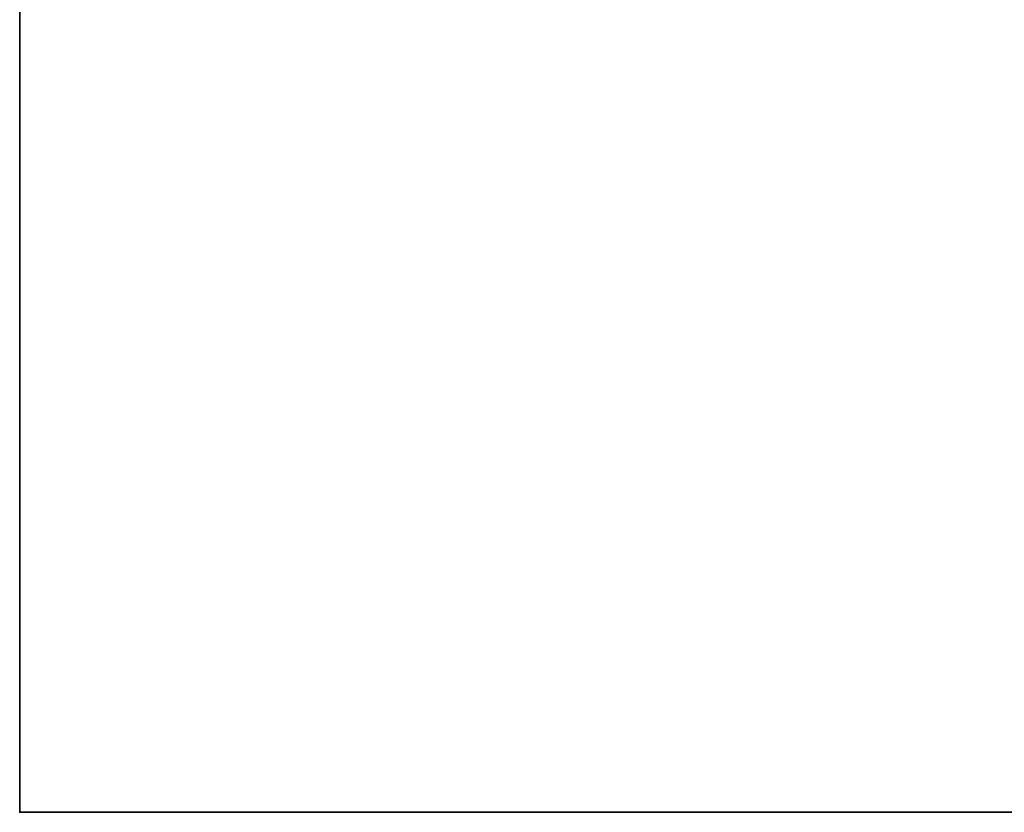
# Model space of a CAD drawing. Header units: millimetres. Extents: x -603 to 3703, y -115 to 249.
# Tile 453 of 656: x 835 to 928, y -13 to 61. Entities that reach past the tile are written whole.
import ezdxf

# ---------------------------------------------------------------- set-up
doc = ezdxf.new("R2010")
doc.units = ezdxf.units.MM
doc.layers.add('152', color=7, linetype='Continuous', true_color=0xffffff)

# ---------------------------------------------------------------- blocks, each defined once
blk = doc.blocks.new('UG_SURFACE_002')
at = {"layer": '152', "color": 252, "linetype": 'Continuous', "lineweight": 35}
for points in [[(835, -13.4, 2212.25), (835, 230.4, 2212.25), (835, 230.4, -8.75), (835, -13.4, -8.75)], [(835, -13.4, -8.75), (835, 230.4, -8.75), (985, 230.4, -8.75), (985, -13.4, -8.75)], [(2165, -13.4, 2212.25), (2165, 230.4, 2212.25), (835, 230.4, 2212.25), (835, -13.4, 2212.25)], [(2165, -13.4, 2212.25), (835, -13.4, 2212.25), (985, -13.4, 2062.25), (2015, -13.4, 2062.25)], [(835, -13.4, 2212.25), (835, -13.4, -8.75), (985, -13.4, -8.75), (985, -13.4, 2062.25)]]:
    blk.add_3dface(points, dxfattribs=at)

msp = doc.modelspace()

# ---------------------------------------------------------------- linework, layer by layer
at = {"layer": '152', "color": 251, "linetype": 'Continuous', "lineweight": -3, "true_color": 0x636466}
for p, q in [((835, 230.4, 2212.25), (835, -13.4, 2212.25)), ((835, 230.4, -8.75), (835, -13.4, -8.75)), ((835, -13.4, -8.75), (985, -13.4, -8.75)), ((2165, -13.4, 2212.25), (835, -13.4, 2212.25)), ((835, -13.4, 2212.25), (835, -13.4, -8.75))]:
    msp.add_line(p, q, dxfattribs=at)

# ---------------------------------------------------------------- block references
msp.add_blockref('UG_SURFACE_002', (0, 0), dxfattribs=at)

doc.saveas('drawing.dxf')
